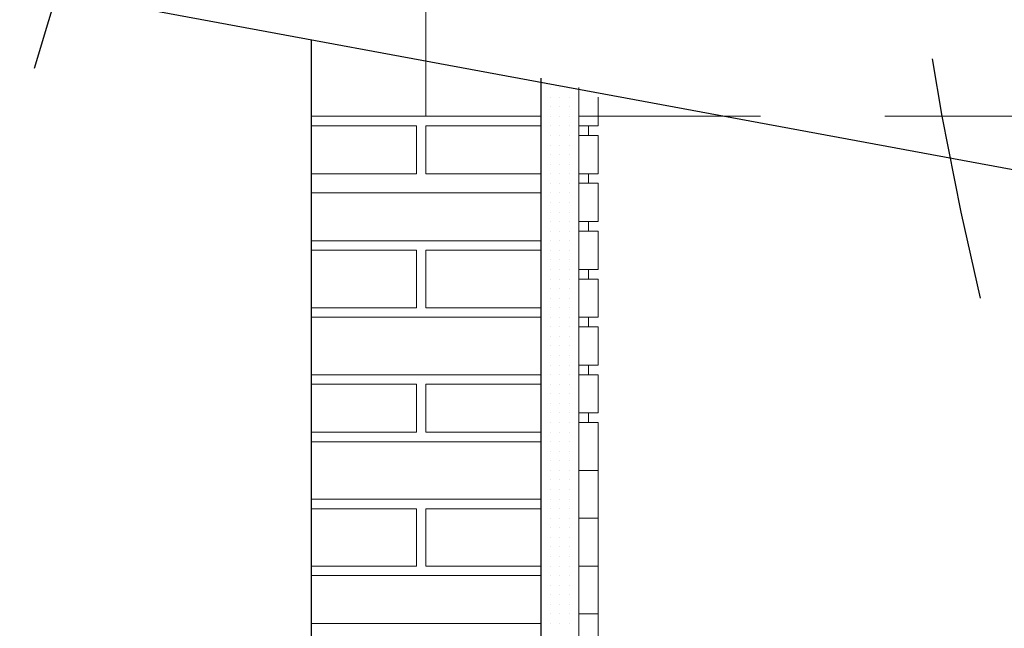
# Model space of a CAD drawing. Header units: metres. Extents: x 5.7 to 89.8, y 4 to 63.5.
# Tile 470 of 475: x 72.637 to 73.629, y 53.647 to 54.26. Entities that reach past the tile are written whole.
import ezdxf

# ---------------------------------------------------------------- set-up
doc = ezdxf.new("R2010")
doc.units = ezdxf.units.M
doc.header["$MEASUREMENT"] = 0
for name, color, linetype in [('PDF17_hatch-borshi', 7, 'Continuous'), ('PDF17_kaff', 7, 'Continuous'), ('PDF17_khatchin', 7, 'Continuous'), ('PDF17_makos plan', 7, 'Continuous'), ('PDF17_textt', 7, 'Continuous'), ('PDF17_wall', 7, 'Continuous')]:
    doc.layers.add(name, color=color, linetype=linetype)

msp = doc.modelspace()

# ---------------------------------------------------------------- linework, layer by layer
at = {"layer": 'PDF17_hatch-borshi', "lineweight": 18}
for points in [[(73.16181, 54.19155), (73.16181, 54.19155)], [(73.16181, 54.19155), (73.16181, 54.19155)], [(73.17144, 54.19155), (73.17144, 54.19155)], [(73.17144, 54.19155), (73.17144, 54.19155)], [(73.17144, 54.19155), (73.17144, 54.19155)], [(73.18107, 54.19155), (73.18107, 54.19155)], [(73.18107, 54.19155), (73.18107, 54.19155)], [(73.18107, 54.19155), (73.18107, 54.19155)], [(73.18107, 54.19155), (73.18107, 54.19155)], [(73.1907, 54.19155), (73.1907, 54.19155)], [(73.1907, 54.19155), (73.1907, 54.19155)], [(73.16181, 54.18192), (73.16181, 54.18192)], [(73.16181, 54.18192), (73.16181, 54.18192)], [(73.16181, 54.18192), (73.16181, 54.18192)], [(73.16181, 54.18192), (73.16181, 54.18192)], [(73.17144, 54.18192), (73.17144, 54.18192)], [(73.17144, 54.18192), (73.17144, 54.18192)], [(73.17144, 54.18192), (73.17144, 54.18192)], [(73.18107, 54.18192), (73.18107, 54.18192)], [(73.18107, 54.18192), (73.18107, 54.18192)], [(73.18107, 54.18192), (73.18107, 54.18192)], [(73.18107, 54.18192), (73.18107, 54.18192)], [(73.1907, 54.18192), (73.1907, 54.18192)], [(73.1907, 54.18192), (73.1907, 54.18192)], [(73.1907, 54.18192), (73.1907, 54.18192)], [(73.1907, 54.18192), (73.1907, 54.18192)], [(73.20033, 54.18192), (73.20033, 54.18192)], [(73.16181, 54.17229), (73.16181, 54.17229)], [(73.16181, 54.17229), (73.16181, 54.17229)], [(73.17144, 54.17229), (73.17144, 54.17229)], [(73.17144, 54.17229), (73.17144, 54.17229)], [(73.17144, 54.17229), (73.17144, 54.17229)], [(73.17144, 54.17229), (73.17144, 54.17229)], [(73.18107, 54.17229), (73.18107, 54.17229)], [(73.18107, 54.17229), (73.18107, 54.17229)], [(73.18107, 54.17229), (73.18107, 54.17229)], [(73.18107, 54.17229), (73.18107, 54.17229)], [(73.1907, 54.17229), (73.1907, 54.17229)], [(73.1907, 54.17229), (73.1907, 54.17229)], [(73.1907, 54.17229), (73.1907, 54.17229)], [(73.1907, 54.17229), (73.1907, 54.17229)], [(73.20033, 54.17229), (73.20033, 54.17229)], [(73.16181, 54.16266), (72.93066, 54.16266)], [(73.16181, 54.16266), (73.16181, 54.16266)], [(73.16181, 54.16266), (73.16181, 54.16266)], [(73.16181, 54.16266), (73.16181, 54.16266)], [(73.17144, 54.16266), (73.17144, 54.16266)], [(73.17144, 54.16266), (73.17144, 54.16266)], [(73.17144, 54.16266), (73.17144, 54.16266)], [(73.17144, 54.16266), (73.17144, 54.16266)], [(73.18107, 54.16266), (73.18107, 54.16266)], [(73.18107, 54.16266), (73.18107, 54.16266)], [(73.18107, 54.16266), (73.18107, 54.16266)], [(73.18107, 54.16266), (73.18107, 54.16266)], [(73.1907, 54.16266), (73.1907, 54.16266)], [(73.1907, 54.16266), (73.1907, 54.16266)], [(73.1907, 54.16266), (73.1907, 54.16266)], [(73.1907, 54.16266), (73.1907, 54.16266)], [(73.1907, 54.16266), (73.1907, 54.16266)], [(72.93066, 54.10487), (73.0366, 54.10487), (73.0366, 54.15303), (72.93066, 54.15303)], [(73.16181, 54.10487), (73.04623, 54.10487), (73.04623, 54.15303), (73.16181, 54.15303)], [(73.16181, 54.15303), (73.16181, 54.15303)], [(73.17144, 54.15303), (73.17144, 54.15303)], [(73.17144, 54.15303), (73.17144, 54.15303)], [(73.17144, 54.15303), (73.17144, 54.15303)], [(73.18107, 54.15303), (73.18107, 54.15303)], [(73.18107, 54.15303), (73.18107, 54.15303)], [(73.1907, 54.15303), (73.1907, 54.15303)], [(73.1907, 54.15303), (73.1907, 54.15303)], [(73.1907, 54.15303), (73.1907, 54.15303)], [(73.16181, 54.1434), (73.16181, 54.1434)], [(73.16181, 54.1434), (73.16181, 54.1434)], [(73.16181, 54.1434), (73.16181, 54.1434)], [(73.17144, 54.1434), (73.17144, 54.1434)], [(73.17144, 54.1434), (73.17144, 54.1434)], [(73.17144, 54.1434), (73.17144, 54.1434)], [(73.17144, 54.1434), (73.17144, 54.1434)], [(73.17144, 54.1434), (73.17144, 54.1434)], [(73.18107, 54.1434), (73.18107, 54.1434)], [(73.18107, 54.1434), (73.18107, 54.1434)], [(73.18107, 54.1434), (73.18107, 54.1434)], [(73.18107, 54.1434), (73.18107, 54.1434)], [(73.1907, 54.1434), (73.1907, 54.1434)], [(73.1907, 54.1434), (73.1907, 54.1434)], [(73.1907, 54.1434), (73.1907, 54.1434)], [(73.1907, 54.1434), (73.1907, 54.1434)], [(73.20033, 54.1434), (73.20033, 54.1434)], [(73.17144, 54.13376), (73.17144, 54.13376)], [(73.17144, 54.13376), (73.17144, 54.13376)], [(73.17144, 54.13376), (73.17144, 54.13376)], [(73.17144, 54.13376), (73.17144, 54.13376)], [(73.17144, 54.13376), (73.17144, 54.13376)], [(73.18107, 54.13376), (73.18107, 54.13376)], [(73.18107, 54.13376), (73.18107, 54.13376)], [(73.18107, 54.13376), (73.18107, 54.13376)], [(73.18107, 54.13376), (73.18107, 54.13376)], [(73.1907, 54.13376), (73.1907, 54.13376)], [(73.1907, 54.13376), (73.1907, 54.13376)], [(73.16181, 54.12413), (73.16181, 54.12413)], [(73.16181, 54.12413), (73.16181, 54.12413)], [(73.16181, 54.1145), (73.16181, 54.1145)], [(73.16181, 54.1145), (73.16181, 54.1145)], [(73.17144, 54.12413), (73.17144, 54.12413)], [(73.17144, 54.12413), (73.17144, 54.12413)], [(73.17144, 54.12413), (73.17144, 54.12413)], [(73.17144, 54.12413), (73.17144, 54.12413)], [(73.17144, 54.1145), (73.17144, 54.1145)], [(73.17144, 54.1145), (73.17144, 54.1145)], [(73.17144, 54.1145), (73.17144, 54.1145)], [(73.17144, 54.1145), (73.17144, 54.1145)], [(73.17144, 54.1145), (73.17144, 54.1145)], [(73.18107, 54.12413), (73.18107, 54.12413)], [(73.18107, 54.12413), (73.18107, 54.12413)], [(73.18107, 54.12413), (73.18107, 54.12413)], [(73.18107, 54.1145), (73.18107, 54.1145)], [(73.18107, 54.1145), (73.18107, 54.1145)], [(73.18107, 54.1145), (73.18107, 54.1145)], [(73.1907, 54.12413), (73.1907, 54.12413)], [(73.1907, 54.12413), (73.1907, 54.12413)], [(73.1907, 54.12413), (73.1907, 54.12413)], [(73.1907, 54.12413), (73.1907, 54.12413)], [(73.1907, 54.1145), (73.1907, 54.1145)], [(73.1907, 54.1145), (73.1907, 54.1145)], [(73.1907, 54.1145), (73.1907, 54.1145)], [(73.20033, 54.12413), (73.20033, 54.12413)], [(73.20033, 54.1145), (73.20033, 54.1145)], [(73.16181, 54.10487), (73.16181, 54.10487)], [(73.16181, 54.10487), (73.16181, 54.10487)], [(73.17144, 54.10487), (73.17144, 54.10487)], [(73.17144, 54.10487), (73.17144, 54.10487)], [(73.17144, 54.10487), (73.17144, 54.10487)], [(73.17144, 54.10487), (73.17144, 54.10487)], [(73.17144, 54.10487), (73.17144, 54.10487)], [(73.18107, 54.10487), (73.18107, 54.10487)], [(73.18107, 54.10487), (73.18107, 54.10487)], [(73.18107, 54.10487), (73.18107, 54.10487)], [(73.1907, 54.10487), (73.1907, 54.10487)], [(73.1907, 54.10487), (73.1907, 54.10487)], [(73.1907, 54.10487), (73.1907, 54.10487)], [(73.1907, 54.10487), (73.1907, 54.10487)], [(73.1907, 54.10487), (73.1907, 54.10487)], [(73.20033, 54.10487), (73.20033, 54.10487)], [(73.16181, 54.09524), (73.16181, 54.09524)], [(73.17144, 54.09524), (73.17144, 54.09524)], [(73.17144, 54.09524), (73.17144, 54.09524)], [(73.17144, 54.09524), (73.17144, 54.09524)], [(73.17144, 54.09524), (73.17144, 54.09524)], [(73.18107, 54.09524), (73.18107, 54.09524)], [(73.18107, 54.09524), (73.18107, 54.09524)], [(73.1907, 54.09524), (73.1907, 54.09524)], [(73.1907, 54.09524), (73.1907, 54.09524)], [(73.1907, 54.09524), (73.1907, 54.09524)], [(73.1907, 54.09524), (73.1907, 54.09524)], [(73.16181, 54.08561), (72.93066, 54.08561)], [(73.16181, 54.08561), (73.16181, 54.08561)], [(73.17144, 54.08561), (73.17144, 54.08561)], [(73.17144, 54.08561), (73.17144, 54.08561)], [(73.17144, 54.08561), (73.17144, 54.08561)], [(73.18107, 54.08561), (73.18107, 54.08561)], [(73.18107, 54.08561), (73.18107, 54.08561)], [(73.18107, 54.08561), (73.18107, 54.08561)], [(73.1907, 54.08561), (73.1907, 54.08561)], [(73.1907, 54.08561), (73.1907, 54.08561)], [(73.1907, 54.08561), (73.1907, 54.08561)], [(73.1907, 54.08561), (73.1907, 54.08561)], [(73.16181, 54.07598), (73.16181, 54.07598)], [(73.16181, 54.07598), (73.16181, 54.07598)], [(73.17144, 54.07598), (73.17144, 54.07598)], [(73.17144, 54.07598), (73.17144, 54.07598)], [(73.17144, 54.07598), (73.17144, 54.07598)], [(73.17144, 54.07598), (73.17144, 54.07598)], [(73.18107, 54.07598), (73.18107, 54.07598)], [(73.18107, 54.07598), (73.18107, 54.07598)], [(73.18107, 54.07598), (73.18107, 54.07598)], [(73.18107, 54.07598), (73.18107, 54.07598)], [(73.18107, 54.07598), (73.18107, 54.07598)], [(73.1907, 54.07598), (73.1907, 54.07598)], [(73.1907, 54.07598), (73.1907, 54.07598)], [(73.1907, 54.07598), (73.1907, 54.07598)], [(73.20033, 54.07598), (73.20033, 54.07598)], [(73.16181, 54.06635), (73.16181, 54.06635)], [(73.17144, 54.06635), (73.17144, 54.06635)], [(73.17144, 54.06635), (73.17144, 54.06635)], [(73.18107, 54.06635), (73.18107, 54.06635)], [(73.18107, 54.06635), (73.18107, 54.06635)], [(73.18107, 54.06635), (73.18107, 54.06635)], [(73.18107, 54.06635), (73.18107, 54.06635)], [(73.1907, 54.06635), (73.1907, 54.06635)], [(73.1907, 54.06635), (73.1907, 54.06635)], [(73.1907, 54.06635), (73.1907, 54.06635)], [(73.1907, 54.06635), (73.1907, 54.06635)], [(73.20033, 54.06635), (73.20033, 54.06635)], [(73.16181, 54.05672), (73.16181, 54.05672)], [(73.16181, 54.05672), (73.16181, 54.05672)], [(73.16181, 54.05672), (73.16181, 54.05672)], [(73.17144, 54.05672), (73.17144, 54.05672)], [(73.17144, 54.05672), (73.17144, 54.05672)], [(73.17144, 54.05672), (73.17144, 54.05672)], [(73.17144, 54.05672), (73.17144, 54.05672)], [(73.18107, 54.05672), (73.18107, 54.05672)], [(73.18107, 54.05672), (73.18107, 54.05672)], [(73.18107, 54.05672), (73.18107, 54.05672)], [(73.18107, 54.05672), (73.18107, 54.05672)], [(73.18107, 54.05672), (73.18107, 54.05672)], [(73.1907, 54.05672), (73.1907, 54.05672)], [(73.1907, 54.05672), (73.1907, 54.05672)], [(73.1907, 54.05672), (73.1907, 54.05672)], [(73.16181, 54.04708), (73.16181, 54.04708)], [(73.16181, 54.04708), (73.16181, 54.04708)], [(73.16181, 54.04708), (73.16181, 54.04708)], [(73.17144, 54.04708), (73.17144, 54.04708)], [(73.17144, 54.04708), (73.17144, 54.04708)], [(73.17144, 54.04708), (73.17144, 54.04708)], [(73.18107, 54.04708), (73.18107, 54.04708)], [(73.18107, 54.04708), (73.18107, 54.04708)], [(73.18107, 54.04708), (73.18107, 54.04708)], [(73.18107, 54.04708), (73.18107, 54.04708)], [(73.1907, 54.04708), (73.1907, 54.04708)], [(73.1907, 54.04708), (73.1907, 54.04708)], [(73.1907, 54.04708), (73.1907, 54.04708)], [(73.1907, 54.04708), (73.1907, 54.04708)], [(73.16181, 54.03745), (72.93066, 54.03745)], [(73.16181, 54.03745), (73.16181, 54.03745)], [(73.16181, 54.03745), (73.16181, 54.03745)], [(73.17144, 54.03745), (73.17144, 54.03745)], [(73.17144, 54.03745), (73.17144, 54.03745)], [(73.17144, 54.03745), (73.17144, 54.03745)], [(73.17144, 54.03745), (73.17144, 54.03745)], [(73.18107, 54.03745), (73.18107, 54.03745)], [(73.18107, 54.03745), (73.18107, 54.03745)], [(73.18107, 54.03745), (73.18107, 54.03745)], [(73.18107, 54.03745), (73.18107, 54.03745)], [(73.18107, 54.03745), (73.18107, 54.03745)], [(73.1907, 54.03745), (73.1907, 54.03745)], [(73.1907, 54.03745), (73.1907, 54.03745)], [(73.1907, 54.03745), (73.1907, 54.03745)], [(73.1907, 54.03745), (73.1907, 54.03745)], [(73.20033, 54.03745), (73.20033, 54.03745)], [(72.93066, 53.97003), (73.0366, 53.97003), (73.0366, 54.02782), (72.93066, 54.02782)], [(73.16181, 53.97003), (73.04623, 53.97003), (73.04623, 54.02782), (73.16181, 54.02782)], [(73.16181, 54.02782), (73.16181, 54.02782)], [(73.16181, 54.02782), (73.16181, 54.02782)], [(73.16181, 54.02782), (73.16181, 54.02782)], [(73.17144, 54.02782), (73.17144, 54.02782)], [(73.17144, 54.02782), (73.17144, 54.02782)], [(73.17144, 54.02782), (73.17144, 54.02782)], [(73.18107, 54.02782), (73.18107, 54.02782)], [(73.18107, 54.02782), (73.18107, 54.02782)], [(73.18107, 54.02782), (73.18107, 54.02782)], [(73.18107, 54.02782), (73.18107, 54.02782)], [(73.1907, 54.02782), (73.1907, 54.02782)], [(73.1907, 54.02782), (73.1907, 54.02782)], [(73.1907, 54.02782), (73.1907, 54.02782)], [(73.16181, 54.01819), (73.16181, 54.01819)], [(73.16181, 54.01819), (73.16181, 54.01819)], [(73.16181, 54.01819), (73.16181, 54.01819)], [(73.17144, 54.01819), (73.17144, 54.01819)], [(73.17144, 54.01819), (73.17144, 54.01819)], [(73.18107, 54.01819), (73.18107, 54.01819)], [(73.18107, 54.01819), (73.18107, 54.01819)], [(73.18107, 54.01819), (73.18107, 54.01819)], [(73.18107, 54.01819), (73.18107, 54.01819)], [(73.1907, 54.01819), (73.1907, 54.01819)], [(73.1907, 54.01819), (73.1907, 54.01819)], [(73.1907, 54.01819), (73.1907, 54.01819)], [(73.1907, 54.01819), (73.1907, 54.01819)], [(73.16181, 54.00856), (73.16181, 54.00856)], [(73.16181, 54.00856), (73.16181, 54.00856)], [(73.16181, 54.00856), (73.16181, 54.00856)], [(73.17144, 54.00856), (73.17144, 54.00856)], [(73.17144, 54.00856), (73.17144, 54.00856)], [(73.17144, 54.00856), (73.17144, 54.00856)], [(73.17144, 54.00856), (73.17144, 54.00856)], [(73.17144, 54.00856), (73.17144, 54.00856)], [(73.18107, 54.00856), (73.18107, 54.00856)], [(73.18107, 54.00856), (73.18107, 54.00856)], [(73.18107, 54.00856), (73.18107, 54.00856)], [(73.18107, 54.00856), (73.18107, 54.00856)], [(73.1907, 54.00856), (73.1907, 54.00856)], [(73.1907, 54.00856), (73.1907, 54.00856)], [(73.1907, 54.00856), (73.1907, 54.00856)], [(73.1907, 54.00856), (73.1907, 54.00856)], [(73.16181, 53.99893), (73.16181, 53.99893)], [(73.16181, 53.99893), (73.16181, 53.99893)], [(73.17144, 53.99893), (73.17144, 53.99893)], [(73.17144, 53.99893), (73.17144, 53.99893)], [(73.18107, 53.99893), (73.18107, 53.99893)], [(73.18107, 53.99893), (73.18107, 53.99893)], [(73.18107, 53.99893), (73.18107, 53.99893)], [(73.1907, 53.99893), (73.1907, 53.99893)], [(73.1907, 53.99893), (73.1907, 53.99893)], [(73.1907, 53.99893), (73.1907, 53.99893)], [(73.16181, 53.9893), (73.16181, 53.9893)], [(73.16181, 53.9893), (73.16181, 53.9893)], [(73.16181, 53.9893), (73.16181, 53.9893)], [(73.16181, 53.9893), (73.16181, 53.9893)], [(73.17144, 53.9893), (73.17144, 53.9893)], [(73.17144, 53.9893), (73.17144, 53.9893)], [(73.17144, 53.9893), (73.17144, 53.9893)], [(73.17144, 53.9893), (73.17144, 53.9893)], [(73.18107, 53.9893), (73.18107, 53.9893)], [(73.18107, 53.9893), (73.18107, 53.9893)], [(73.18107, 53.9893), (73.18107, 53.9893)], [(73.18107, 53.9893), (73.18107, 53.9893)], [(73.1907, 53.9893), (73.1907, 53.9893)], [(73.1907, 53.9893), (73.1907, 53.9893)], [(73.1907, 53.9893), (73.1907, 53.9893)], [(73.1907, 53.9893), (73.1907, 53.9893)], [(73.16181, 53.97967), (73.16181, 53.97967)], [(73.16181, 53.97967), (73.16181, 53.97967)], [(73.17144, 53.97967), (73.17144, 53.97967)], [(73.17144, 53.97967), (73.17144, 53.97967)], [(73.17144, 53.97967), (73.17144, 53.97967)], [(73.17144, 53.97967), (73.17144, 53.97967)], [(73.18107, 53.97967), (73.18107, 53.97967)], [(73.18107, 53.97967), (73.18107, 53.97967)], [(73.18107, 53.97967), (73.18107, 53.97967)], [(73.18107, 53.97967), (73.18107, 53.97967)], [(73.1907, 53.97967), (73.1907, 53.97967)], [(73.1907, 53.97967), (73.1907, 53.97967)], [(73.1907, 53.97967), (73.1907, 53.97967)], [(73.1907, 53.97967), (73.1907, 53.97967)], [(73.16181, 53.97003), (73.16181, 53.97003)], [(73.16181, 53.97003), (73.16181, 53.97003)], [(73.17144, 53.97003), (73.17144, 53.97003)], [(73.17144, 53.97003), (73.17144, 53.97003)], [(73.17144, 53.97003), (73.17144, 53.97003)], [(73.18107, 53.97003), (73.18107, 53.97003)], [(73.18107, 53.97003), (73.18107, 53.97003)], [(73.18107, 53.97003), (73.18107, 53.97003)], [(73.18107, 53.97003), (73.18107, 53.97003)], [(73.1907, 53.97003), (73.1907, 53.97003)], [(73.1907, 53.97003), (73.1907, 53.97003)], [(73.1907, 53.97003), (73.1907, 53.97003)], [(73.1907, 53.97003), (73.1907, 53.97003)], [(73.20033, 53.97003), (73.20033, 53.97003)], [(73.16181, 53.9604), (72.93066, 53.9604)], [(73.16181, 53.9604), (73.16181, 53.9604)], [(73.16181, 53.9604), (73.16181, 53.9604)], [(73.16181, 53.9604), (73.16181, 53.9604)], [(73.17144, 53.9604), (73.17144, 53.9604)], [(73.17144, 53.9604), (73.17144, 53.9604)], [(73.17144, 53.9604), (73.17144, 53.9604)], [(73.17144, 53.9604), (73.17144, 53.9604)], [(73.18107, 53.9604), (73.18107, 53.9604)], [(73.18107, 53.9604), (73.18107, 53.9604)], [(73.18107, 53.9604), (73.18107, 53.9604)], [(73.18107, 53.9604), (73.18107, 53.9604)], [(73.1907, 53.9604), (73.1907, 53.9604)], [(73.1907, 53.9604), (73.1907, 53.9604)], [(73.1907, 53.9604), (73.1907, 53.9604)], [(73.1907, 53.9604), (73.1907, 53.9604)], [(73.1907, 53.9604), (73.1907, 53.9604)], [(73.16181, 53.95077), (73.16181, 53.95077)], [(73.16181, 53.95077), (73.16181, 53.95077)], [(73.17144, 53.95077), (73.17144, 53.95077)], [(73.17144, 53.95077), (73.17144, 53.95077)], [(73.17144, 53.95077), (73.17144, 53.95077)], [(73.18107, 53.95077), (73.18107, 53.95077)], [(73.18107, 53.95077), (73.18107, 53.95077)], [(73.18107, 53.95077), (73.18107, 53.95077)], [(73.1907, 53.95077), (73.1907, 53.95077)], [(73.1907, 53.95077), (73.1907, 53.95077)], [(73.1907, 53.95077), (73.1907, 53.95077)], [(73.16181, 53.94114), (73.16181, 53.94114)], [(73.17144, 53.94114), (73.17144, 53.94114)], [(73.17144, 53.94114), (73.17144, 53.94114)], [(73.17144, 53.94114), (73.17144, 53.94114)], [(73.18107, 53.94114), (73.18107, 53.94114)], [(73.18107, 53.94114), (73.18107, 53.94114)], [(73.18107, 53.94114), (73.18107, 53.94114)], [(73.1907, 53.94114), (73.1907, 53.94114)], [(73.1907, 53.94114), (73.1907, 53.94114)], [(73.1907, 53.94114), (73.1907, 53.94114)], [(73.1907, 53.94114), (73.1907, 53.94114)], [(73.1907, 53.94114), (73.1907, 53.94114)], [(73.16181, 53.93151), (73.16181, 53.93151)], [(73.16181, 53.93151), (73.16181, 53.93151)], [(73.16181, 53.93151), (73.16181, 53.93151)], [(73.16181, 53.93151), (73.16181, 53.93151)], [(73.17144, 53.93151), (73.17144, 53.93151)], [(73.17144, 53.93151), (73.17144, 53.93151)], [(73.18107, 53.93151), (73.18107, 53.93151)], [(73.18107, 53.93151), (73.18107, 53.93151)], [(73.18107, 53.93151), (73.18107, 53.93151)], [(73.18107, 53.93151), (73.18107, 53.93151)], [(73.1907, 53.93151), (73.1907, 53.93151)], [(73.16181, 53.92188), (73.16181, 53.92188)], [(73.16181, 53.92188), (73.16181, 53.92188)], [(73.17144, 53.92188), (73.17144, 53.92188)], [(73.17144, 53.92188), (73.17144, 53.92188)], [(73.17144, 53.92188), (73.17144, 53.92188)], [(73.17144, 53.92188), (73.17144, 53.92188)], [(73.17144, 53.92188), (73.17144, 53.92188)], [(73.18107, 53.92188), (73.18107, 53.92188)], [(73.18107, 53.92188), (73.18107, 53.92188)], [(73.18107, 53.92188), (73.18107, 53.92188)], [(73.1907, 53.92188), (73.1907, 53.92188)], [(73.1907, 53.92188), (73.1907, 53.92188)], [(73.1907, 53.92188), (73.1907, 53.92188)], [(73.1907, 53.92188), (73.1907, 53.92188)], [(73.1907, 53.92188), (73.1907, 53.92188)], [(73.20033, 53.92188), (73.20033, 53.92188)], [(73.16181, 53.91225), (73.16181, 53.91225)], [(73.16181, 53.91225), (73.16181, 53.91225)], [(73.17144, 53.91225), (73.17144, 53.91225)], [(73.17144, 53.91225), (73.17144, 53.91225)], [(73.17144, 53.91225), (73.17144, 53.91225)], [(73.18107, 53.91225), (73.18107, 53.91225)], [(73.18107, 53.91225), (73.18107, 53.91225)], [(73.18107, 53.91225), (73.18107, 53.91225)], [(73.18107, 53.91225), (73.18107, 53.91225)], [(73.1907, 53.91225), (73.1907, 53.91225)], [(73.1907, 53.91225), (73.1907, 53.91225)], [(73.16181, 53.90262), (72.93066, 53.90262)], [(73.16181, 53.90262), (73.16181, 53.90262)], [(73.17144, 53.90262), (73.17144, 53.90262)], [(73.17144, 53.90262), (73.17144, 53.90262)], [(73.17144, 53.90262), (73.17144, 53.90262)], [(73.17144, 53.90262), (73.17144, 53.90262)], [(73.17144, 53.90262), (73.17144, 53.90262)], [(73.17144, 53.90262), (73.17144, 53.90262)], [(73.18107, 53.90262), (73.18107, 53.90262)], [(73.18107, 53.90262), (73.18107, 53.90262)], [(73.1907, 53.90262), (73.1907, 53.90262)], [(73.1907, 53.90262), (73.1907, 53.90262)], [(73.1907, 53.90262), (73.1907, 53.90262)], [(73.20033, 53.90262), (73.20033, 53.90262)], [(72.93066, 53.84483), (73.0366, 53.84483), (73.0366, 53.89298), (72.93066, 53.89298)], [(73.16181, 53.84483), (73.04623, 53.84483), (73.04623, 53.89298), (73.16181, 53.89298)], [(73.16181, 53.89298), (73.16181, 53.89298)], [(73.16181, 53.89298), (73.16181, 53.89298)], [(73.17144, 53.89298), (73.17144, 53.89298)], [(73.17144, 53.89298), (73.17144, 53.89298)], [(73.17144, 53.89298), (73.17144, 53.89298)], [(73.17144, 53.89298), (73.17144, 53.89298)], [(73.18107, 53.89298), (73.18107, 53.89298)], [(73.18107, 53.89298), (73.18107, 53.89298)], [(73.18107, 53.89298), (73.18107, 53.89298)], [(73.18107, 53.89298), (73.18107, 53.89298)], [(73.1907, 53.89298), (73.1907, 53.89298)], [(73.1907, 53.89298), (73.1907, 53.89298)], [(73.1907, 53.89298), (73.1907, 53.89298)], [(73.20033, 53.89298), (73.20033, 53.89298)], [(73.17144, 53.88335), (73.17144, 53.88335)], [(73.17144, 53.88335), (73.17144, 53.88335)], [(73.17144, 53.88335), (73.17144, 53.88335)], [(73.17144, 53.88335), (73.17144, 53.88335)], [(73.18107, 53.88335), (73.18107, 53.88335)], [(73.18107, 53.88335), (73.18107, 53.88335)], [(73.1907, 53.88335), (73.1907, 53.88335)], [(73.1907, 53.88335), (73.1907, 53.88335)], [(73.1907, 53.88335), (73.1907, 53.88335)], [(73.20033, 53.88335), (73.20033, 53.88335)], [(73.16181, 53.87372), (73.16181, 53.87372)], [(73.16181, 53.87372), (73.16181, 53.87372)], [(73.16181, 53.87372), (73.16181, 53.87372)], [(73.17144, 53.87372), (73.17144, 53.87372)], [(73.17144, 53.87372), (73.17144, 53.87372)], [(73.18107, 53.87372), (73.18107, 53.87372)], [(73.18107, 53.87372), (73.18107, 53.87372)], [(73.18107, 53.87372), (73.18107, 53.87372)], [(73.18107, 53.87372), (73.18107, 53.87372)], [(73.1907, 53.87372), (73.1907, 53.87372)], [(73.1907, 53.87372), (73.1907, 53.87372)], [(73.16181, 53.86409), (73.16181, 53.86409)], [(73.17144, 53.86409), (73.17144, 53.86409)], [(73.17144, 53.86409), (73.17144, 53.86409)], [(73.17144, 53.86409), (73.17144, 53.86409)], [(73.17144, 53.86409), (73.17144, 53.86409)], [(73.18107, 53.86409), (73.18107, 53.86409)], [(73.18107, 53.86409), (73.18107, 53.86409)], [(73.1907, 53.86409), (73.1907, 53.86409)], [(73.1907, 53.86409), (73.1907, 53.86409)], [(73.1907, 53.86409), (73.1907, 53.86409)], [(73.1907, 53.86409), (73.1907, 53.86409)], [(73.16181, 53.85446), (73.16181, 53.85446)], [(73.16181, 53.85446), (73.16181, 53.85446)], [(73.16181, 53.85446), (73.16181, 53.85446)], [(73.16181, 53.85446), (73.16181, 53.85446)], [(73.17144, 53.85446), (73.17144, 53.85446)], [(73.17144, 53.85446), (73.17144, 53.85446)], [(73.17144, 53.85446), (73.17144, 53.85446)], [(73.18107, 53.85446), (73.18107, 53.85446)], [(73.18107, 53.85446), (73.18107, 53.85446)], [(73.18107, 53.85446), (73.18107, 53.85446)], [(73.18107, 53.85446), (73.18107, 53.85446)], [(73.1907, 53.85446), (73.1907, 53.85446)], [(73.1907, 53.85446), (73.1907, 53.85446)], [(73.1907, 53.85446), (73.1907, 53.85446)], [(73.1907, 53.85446), (73.1907, 53.85446)], [(73.16181, 53.84483), (73.16181, 53.84483)], [(73.17144, 53.84483), (73.17144, 53.84483)], [(73.17144, 53.84483), (73.17144, 53.84483)], [(73.17144, 53.84483), (73.17144, 53.84483)], [(73.18107, 53.84483), (73.18107, 53.84483)], [(73.18107, 53.84483), (73.18107, 53.84483)], [(73.18107, 53.84483), (73.18107, 53.84483)], [(73.1907, 53.84483), (73.1907, 53.84483)], [(73.1907, 53.84483), (73.1907, 53.84483)], [(73.1907, 53.84483), (73.1907, 53.84483)], [(73.1907, 53.84483), (73.1907, 53.84483)], [(73.16181, 53.8352), (72.93066, 53.8352)], [(73.16181, 53.8352), (73.16181, 53.8352)], [(73.16181, 53.8352), (73.16181, 53.8352)], [(73.16181, 53.8352), (73.16181, 53.8352)], [(73.17144, 53.8352), (73.17144, 53.8352)], [(73.17144, 53.8352), (73.17144, 53.8352)], [(73.17144, 53.8352), (73.17144, 53.8352)], [(73.18107, 53.8352), (73.18107, 53.8352)], [(73.18107, 53.8352), (73.18107, 53.8352)], [(73.18107, 53.8352), (73.18107, 53.8352)], [(73.18107, 53.8352), (73.18107, 53.8352)], [(73.18107, 53.8352), (73.18107, 53.8352)], [(73.1907, 53.8352), (73.1907, 53.8352)], [(73.1907, 53.8352), (73.1907, 53.8352)], [(73.1907, 53.8352), (73.1907, 53.8352)], [(73.1907, 53.8352), (73.1907, 53.8352)], [(73.1907, 53.8352), (73.1907, 53.8352)], [(73.16181, 53.82557), (73.16181, 53.82557)], [(73.16181, 53.82557), (73.16181, 53.82557)], [(73.16181, 53.82557), (73.16181, 53.82557)], [(73.17144, 53.82557), (73.17144, 53.82557)], [(73.17144, 53.82557), (73.17144, 53.82557)], [(73.17144, 53.82557), (73.17144, 53.82557)], [(73.17144, 53.82557), (73.17144, 53.82557)], [(73.18107, 53.82557), (73.18107, 53.82557)], [(73.18107, 53.82557), (73.18107, 53.82557)], [(73.18107, 53.82557), (73.18107, 53.82557)], [(73.18107, 53.82557), (73.18107, 53.82557)], [(73.1907, 53.82557), (73.1907, 53.82557)], [(73.1907, 53.82557), (73.1907, 53.82557)], [(73.1907, 53.82557), (73.1907, 53.82557)], [(73.1907, 53.82557), (73.1907, 53.82557)], [(73.16181, 53.81594), (73.16181, 53.81594)], [(73.16181, 53.81594), (73.16181, 53.81594)], [(73.16181, 53.81594), (73.16181, 53.81594)], [(73.17144, 53.81594), (73.17144, 53.81594)], [(73.18107, 53.81594), (73.18107, 53.81594)], [(73.18107, 53.81594), (73.18107, 53.81594)], [(73.18107, 53.81594), (73.18107, 53.81594)], [(73.18107, 53.81594), (73.18107, 53.81594)], [(73.1907, 53.81594), (73.1907, 53.81594)], [(73.1907, 53.81594), (73.1907, 53.81594)], [(73.1907, 53.81594), (73.1907, 53.81594)], [(73.1907, 53.81594), (73.1907, 53.81594)], [(73.20033, 53.81594), (73.20033, 53.81594)], [(73.20033, 53.81594), (73.20033, 53.81594)], [(73.16181, 53.8063), (73.16181, 53.8063)], [(73.16181, 53.8063), (73.16181, 53.8063)], [(73.17144, 53.8063), (73.17144, 53.8063)], [(73.17144, 53.8063), (73.17144, 53.8063)], [(73.17144, 53.8063), (73.17144, 53.8063)], [(73.17144, 53.8063), (73.17144, 53.8063)], [(73.17144, 53.8063), (73.17144, 53.8063)], [(73.18107, 53.8063), (73.18107, 53.8063)], [(73.18107, 53.8063), (73.18107, 53.8063)], [(73.18107, 53.8063), (73.18107, 53.8063)], [(73.1907, 53.8063), (73.1907, 53.8063)], [(73.1907, 53.8063), (73.1907, 53.8063)], [(73.1907, 53.8063), (73.1907, 53.8063)], [(73.16181, 53.79667), (73.16181, 53.79667)], [(73.16181, 53.79667), (73.16181, 53.79667)], [(73.16181, 53.79667), (73.16181, 53.79667)], [(73.16181, 53.78704), (73.16181, 53.78704)], [(73.16181, 53.78704), (73.16181, 53.78704)], [(73.16181, 53.78704), (73.16181, 53.78704)], [(73.17144, 53.79667), (73.17144, 53.79667)], [(73.17144, 53.79667), (73.17144, 53.79667)], [(73.17144, 53.79667), (73.17144, 53.79667)], [(73.17144, 53.78704), (73.17144, 53.78704)], [(73.17144, 53.78704), (73.17144, 53.78704)], [(73.17144, 53.78704), (73.17144, 53.78704)], [(73.18107, 53.79667), (73.18107, 53.79667)], [(73.18107, 53.79667), (73.18107, 53.79667)], [(73.18107, 53.79667), (73.18107, 53.79667)], [(73.18107, 53.78704), (73.18107, 53.78704)], [(73.18107, 53.78704), (73.18107, 53.78704)], [(73.18107, 53.78704), (73.18107, 53.78704)], [(73.18107, 53.78704), (73.18107, 53.78704)], [(73.1907, 53.79667), (73.1907, 53.79667)], [(73.1907, 53.79667), (73.1907, 53.79667)], [(73.1907, 53.79667), (73.1907, 53.79667)], [(73.1907, 53.78704), (73.1907, 53.78704)], [(73.1907, 53.78704), (73.1907, 53.78704)], [(73.1907, 53.78704), (73.1907, 53.78704)], [(73.1907, 53.78704), (73.1907, 53.78704)], [(73.20033, 53.78704), (73.20033, 53.78704)], [(73.16181, 53.77741), (72.93066, 53.77741)], [(73.16181, 53.77741), (73.16181, 53.77741)], [(73.16181, 53.77741), (73.16181, 53.77741)], [(73.17144, 53.77741), (73.17144, 53.77741)], [(73.17144, 53.77741), (73.17144, 53.77741)], [(73.17144, 53.77741), (73.17144, 53.77741)], [(73.17144, 53.77741), (73.17144, 53.77741)], [(73.18107, 53.77741), (73.18107, 53.77741)], [(73.18107, 53.77741), (73.18107, 53.77741)], [(73.1907, 53.77741), (73.1907, 53.77741)], [(73.1907, 53.77741), (73.1907, 53.77741)], [(72.93066, 53.70999), (73.0366, 53.70999), (73.0366, 53.76778), (72.93066, 53.76778)], [(73.16181, 53.70999), (73.04623, 53.70999), (73.04623, 53.76778), (73.16181, 53.76778)], [(73.16181, 53.76778), (73.16181, 53.76778)], [(73.16181, 53.76778), (73.16181, 53.76778)], [(73.17144, 53.76778), (73.17144, 53.76778)], [(73.17144, 53.76778), (73.17144, 53.76778)], [(73.17144, 53.76778), (73.17144, 53.76778)], [(73.17144, 53.76778), (73.17144, 53.76778)], [(73.18107, 53.76778), (73.18107, 53.76778)], [(73.18107, 53.76778), (73.18107, 53.76778)], [(73.18107, 53.76778), (73.18107, 53.76778)], [(73.18107, 53.76778), (73.18107, 53.76778)], [(73.1907, 53.76778), (73.1907, 53.76778)], [(73.1907, 53.76778), (73.1907, 53.76778)], [(73.1907, 53.76778), (73.1907, 53.76778)], [(73.1907, 53.76778), (73.1907, 53.76778)], [(73.1907, 53.76778), (73.1907, 53.76778)], [(73.20033, 53.76778), (73.20033, 53.76778)], [(73.16181, 53.75815), (73.16181, 53.75815)], [(73.16181, 53.75815), (73.16181, 53.75815)], [(73.17144, 53.75815), (73.17144, 53.75815)], [(73.17144, 53.75815), (73.17144, 53.75815)], [(73.17144, 53.75815), (73.17144, 53.75815)], [(73.18107, 53.75815), (73.18107, 53.75815)], [(73.18107, 53.75815), (73.18107, 53.75815)], [(73.18107, 53.75815), (73.18107, 53.75815)], [(73.18107, 53.75815), (73.18107, 53.75815)], [(73.1907, 53.75815), (73.1907, 53.75815)], [(73.1907, 53.75815), (73.1907, 53.75815)], [(73.1907, 53.75815), (73.1907, 53.75815)], [(73.1907, 53.75815), (73.1907, 53.75815)], [(73.16181, 53.74852), (73.16181, 53.74852)], [(73.16181, 53.74852), (73.16181, 53.74852)], [(73.16181, 53.74852), (73.16181, 53.74852)], [(73.17144, 53.74852), (73.17144, 53.74852)], [(73.17144, 53.74852), (73.17144, 53.74852)], [(73.17144, 53.74852), (73.17144, 53.74852)], [(73.18107, 53.74852), (73.18107, 53.74852)], [(73.1907, 53.74852), (73.1907, 53.74852)], [(73.1907, 53.74852), (73.1907, 53.74852)], [(73.16181, 53.73889), (73.16181, 53.73889)], [(73.16181, 53.73889), (73.16181, 53.73889)], [(73.17144, 53.73889), (73.17144, 53.73889)], [(73.17144, 53.73889), (73.17144, 53.73889)], [(73.17144, 53.73889), (73.17144, 53.73889)], [(73.17144, 53.73889), (73.17144, 53.73889)], [(73.18107, 53.73889), (73.18107, 53.73889)], [(73.18107, 53.73889), (73.18107, 53.73889)], [(73.18107, 53.73889), (73.18107, 53.73889)], [(73.1907, 53.73889), (73.1907, 53.73889)], [(73.1907, 53.73889), (73.1907, 53.73889)], [(73.1907, 53.73889), (73.1907, 53.73889)], [(73.1907, 53.73889), (73.1907, 53.73889)], [(73.16181, 53.72925), (73.16181, 53.72925)], [(73.16181, 53.72925), (73.16181, 53.72925)], [(73.16181, 53.72925), (73.16181, 53.72925)], [(73.17144, 53.72925), (73.17144, 53.72925)], [(73.17144, 53.72925), (73.17144, 53.72925)], [(73.17144, 53.72925), (73.17144, 53.72925)], [(73.18107, 53.72925), (73.18107, 53.72925)], [(73.18107, 53.72925), (73.18107, 53.72925)], [(73.18107, 53.72925), (73.18107, 53.72925)], [(73.1907, 53.72925), (73.1907, 53.72925)], [(73.1907, 53.72925), (73.1907, 53.72925)], [(73.1907, 53.72925), (73.1907, 53.72925)], [(73.16181, 53.71962), (73.16181, 53.71962)], [(73.17144, 53.71962), (73.17144, 53.71962)], [(73.17144, 53.71962), (73.17144, 53.71962)], [(73.17144, 53.71962), (73.17144, 53.71962)], [(73.18107, 53.71962), (73.18107, 53.71962)], [(73.18107, 53.71962), (73.18107, 53.71962)], [(73.18107, 53.71962), (73.18107, 53.71962)], [(73.1907, 53.71962), (73.1907, 53.71962)], [(73.1907, 53.71962), (73.1907, 53.71962)], [(73.1907, 53.71962), (73.1907, 53.71962)], [(73.16181, 53.70999), (73.16181, 53.70999)], [(73.16181, 53.70999), (73.16181, 53.70999)], [(73.16181, 53.70999), (73.16181, 53.70999)], [(73.17144, 53.70999), (73.17144, 53.70999)], [(73.17144, 53.70999), (73.17144, 53.70999)], [(73.17144, 53.70999), (73.17144, 53.70999)], [(73.17144, 53.70999), (73.17144, 53.70999)], [(73.18107, 53.70999), (73.18107, 53.70999)], [(73.18107, 53.70999), (73.18107, 53.70999)], [(73.18107, 53.70999), (73.18107, 53.70999)], [(73.1907, 53.70999), (73.1907, 53.70999)], [(73.1907, 53.70999), (73.1907, 53.70999)], [(73.1907, 53.70999), (73.1907, 53.70999)], [(73.1907, 53.70999), (73.1907, 53.70999)], [(73.16181, 53.70036), (72.93066, 53.70036)], [(73.16181, 53.70036), (73.16181, 53.70036)], [(73.16181, 53.70036), (73.16181, 53.70036)], [(73.16181, 53.70036), (73.16181, 53.70036)], [(73.17144, 53.70036), (73.17144, 53.70036)], [(73.17144, 53.70036), (73.17144, 53.70036)], [(73.17144, 53.70036), (73.17144, 53.70036)], [(73.17144, 53.70036), (73.17144, 53.70036)], [(73.18107, 53.70036), (73.18107, 53.70036)], [(73.18107, 53.70036), (73.18107, 53.70036)], [(73.18107, 53.70036), (73.18107, 53.70036)], [(73.18107, 53.70036), (73.18107, 53.70036)], [(73.1907, 53.70036), (73.1907, 53.70036)], [(73.1907, 53.70036), (73.1907, 53.70036)], [(73.1907, 53.70036), (73.1907, 53.70036)], [(73.17144, 53.69073), (73.17144, 53.69073)], [(73.17144, 53.69073), (73.17144, 53.69073)], [(73.17144, 53.69073), (73.17144, 53.69073)], [(73.17144, 53.69073), (73.17144, 53.69073)], [(73.18107, 53.69073), (73.18107, 53.69073)], [(73.18107, 53.69073), (73.18107, 53.69073)], [(73.18107, 53.69073), (73.18107, 53.69073)], [(73.1907, 53.69073), (73.1907, 53.69073)], [(73.1907, 53.69073), (73.1907, 53.69073)], [(73.1907, 53.69073), (73.1907, 53.69073)], [(73.1907, 53.69073), (73.1907, 53.69073)], [(73.17144, 53.6811), (73.17144, 53.6811)], [(73.17144, 53.6811), (73.17144, 53.6811)], [(73.17144, 53.6811), (73.17144, 53.6811)], [(73.18107, 53.6811), (73.18107, 53.6811)], [(73.18107, 53.6811), (73.18107, 53.6811)], [(73.18107, 53.6811), (73.18107, 53.6811)], [(73.1907, 53.6811), (73.1907, 53.6811)], [(73.1907, 53.6811), (73.1907, 53.6811)], [(73.20033, 53.6811), (73.20033, 53.6811)], [(73.16181, 53.67147), (73.16181, 53.67147)], [(73.16181, 53.67147), (73.16181, 53.67147)], [(73.17144, 53.67147), (73.17144, 53.67147)], [(73.17144, 53.67147), (73.17144, 53.67147)], [(73.17144, 53.67147), (73.17144, 53.67147)], [(73.17144, 53.67147), (73.17144, 53.67147)], [(73.18107, 53.67147), (73.18107, 53.67147)], [(73.18107, 53.67147), (73.18107, 53.67147)], [(73.18107, 53.67147), (73.18107, 53.67147)], [(73.18107, 53.67147), (73.18107, 53.67147)], [(73.1907, 53.67147), (73.1907, 53.67147)], [(73.1907, 53.67147), (73.1907, 53.67147)], [(73.1907, 53.67147), (73.1907, 53.67147)], [(73.20033, 53.67147), (73.20033, 53.67147)], [(73.16181, 53.66184), (73.16181, 53.66184)], [(73.17144, 53.66184), (73.17144, 53.66184)], [(73.17144, 53.66184), (73.17144, 53.66184)], [(73.18107, 53.66184), (73.18107, 53.66184)], [(73.18107, 53.66184), (73.18107, 53.66184)], [(73.18107, 53.66184), (73.18107, 53.66184)], [(73.18107, 53.66184), (73.18107, 53.66184)], [(73.1907, 53.66184), (73.1907, 53.66184)], [(73.1907, 53.66184), (73.1907, 53.66184)], [(73.1907, 53.66184), (73.1907, 53.66184)], [(73.16181, 53.6522), (72.93066, 53.6522)], [(73.16181, 53.6522), (73.16181, 53.6522)], [(73.16181, 53.6522), (73.16181, 53.6522)], [(73.16181, 53.6522), (73.16181, 53.6522)], [(73.17144, 53.6522), (73.17144, 53.6522)], [(73.17144, 53.6522), (73.17144, 53.6522)], [(73.17144, 53.6522), (73.17144, 53.6522)], [(73.17144, 53.6522), (73.17144, 53.6522)], [(73.18107, 53.6522), (73.18107, 53.6522)], [(73.18107, 53.6522), (73.18107, 53.6522)], [(73.1907, 53.6522), (73.1907, 53.6522)], [(73.1907, 53.6522), (73.1907, 53.6522)], [(73.1907, 53.6522), (73.1907, 53.6522)], [(73.1907, 53.6522), (73.1907, 53.6522)]]:
    msp.add_lwpolyline(points, dxfattribs=at)
at = {"layer": 'PDF17_kaff', "lineweight": 20}
for points in [[(73.20033, 54.19155), (73.20033, 53.04544)], [(73.21959, 54.18192), (73.21959, 54.15303), (73.20033, 54.15303)], [(73.20996, 54.15303), (73.20996, 54.1434)], [(73.20033, 54.1434), (73.21959, 54.1434), (73.21959, 54.10487), (73.20033, 54.10487)], [(73.20996, 54.10487), (73.20996, 54.09524)], [(73.20033, 54.09524), (73.21959, 54.09524), (73.21959, 54.05672), (73.20033, 54.05672)], [(73.20996, 54.05672), (73.20996, 54.04708)], [(73.20033, 54.04708), (73.21959, 54.04708), (73.21959, 54.00856), (73.20033, 54.00856)], [(73.20996, 54.00856), (73.20996, 53.99893)], [(73.21959, 53.9604), (73.20033, 53.9604), (73.21959, 53.9604), (73.21959, 53.99893), (73.20033, 53.99893)], [(73.20996, 53.9604), (73.20996, 53.95077)], [(73.20033, 53.95077), (73.21959, 53.95077), (73.21959, 53.91225), (73.20033, 53.91225)], [(73.20996, 53.91225), (73.20996, 53.90262)], [(73.20033, 53.90262), (73.21959, 53.90262), (73.21959, 53.86409), (73.20033, 53.86409)], [(73.20996, 53.86409), (73.20996, 53.85446)], [(73.20033, 53.85446), (73.21959, 53.85446), (73.21959, 53.8063), (73.20033, 53.8063), (73.21959, 53.8063), (73.21959, 53.75815), (73.20033, 53.75815), (73.21959, 53.75815), (73.21959, 53.70999), (73.20033, 53.70999), (73.21959, 53.70999), (73.21959, 53.66184), (73.20033, 53.66184), (73.21959, 53.66184), (73.21959, 53.61368), (73.20033, 53.61368)], [(73.20996, 53.8063), (73.20996, 53.8063)], [(73.20996, 53.75815), (73.20996, 53.75815)], [(73.20996, 53.70999), (73.20996, 53.70999)], [(73.20996, 53.66184), (73.20996, 53.66184)]]:
    msp.add_lwpolyline(points, dxfattribs=at)
at = {"layer": 'PDF17_khatchin', "lineweight": 18}
for points in [[(73.20033, 54.16266), (73.38332, 54.16266)], [(73.50853, 54.16266), (73.75894, 54.16266)]]:
    msp.add_lwpolyline(points, dxfattribs=at)
at = {"layer": 'PDF17_makos plan', "lineweight": 18}
msp.add_lwpolyline([(73.04623, 54.50938), (73.04623, 54.16266)], dxfattribs=at)
at = {"layer": 'PDF17_textt', "lineweight": 30}
for points in [[(72.71877, 54.45159), (72.69951, 54.39381), (72.68025, 54.30713), (72.65135, 54.21081)], [(73.60484, 53.97967), (73.58558, 54.06635), (73.56632, 54.16266), (73.55668, 54.22045)]]:
    msp.add_lwpolyline(points, dxfattribs=at)
at = {"layer": 'PDF17_wall', "lineweight": 25}
for points in [[(64.06995, 56.09853), (74.33681, 54.20118), (74.33681, 53.97967), (64.06995, 55.87701)], [(72.93066, 54.23971), (72.93066, 53.08396), (73.16181, 53.08396)], [(73.16181, 54.20118), (73.16181, 53.04544)]]:
    msp.add_lwpolyline(points, dxfattribs=at)

doc.saveas('drawing.dxf')
